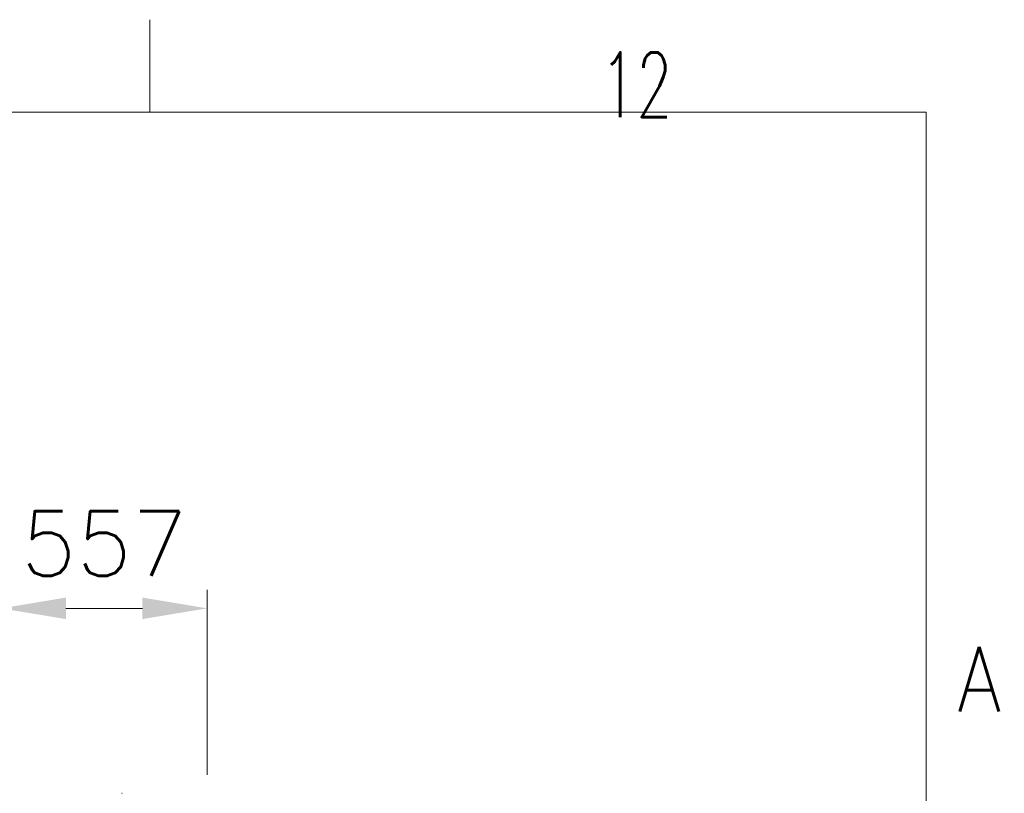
# Model space of a CAD drawing. Header units: inches. Extents: x 0 to 29700, y -16 to 21000.
# Tile 257 of 257: x 26998 to 29661, y 18909 to 21000. Entities that reach past the tile are written whole.
import ezdxf

# ---------------------------------------------------------------- set-up
doc = ezdxf.new("R2010")
doc.units = ezdxf.units.IN
for name, color, linetype, true_color in [('1', 7, 'Continuous', 0xffffff), ('210', 7, 'Continuous', 0xffffff), ('254', 7, 'Continuous', 0xffffff)]:
    doc.layers.add(name, color=color, linetype=linetype, true_color=true_color)
doc.styles.add('latin_extended', font='simplex.shx')
doc.dimstyles.get("Standard").update_dxf_attribs({"dimtxt": 0.18, "dimasz": 0.18, "dimexe": 0.18, "dimexo": 0.0625, "dimgap": 0.09, "dimtad": 0, "dimtih": 1, "dimtoh": 1, "dimdec": 4, "dimzin": 0, "dimdsep": 46, "dimtxsty": 'Standard', "dimcen": 0.09, "dimadec": 0, "dimazin": 0, "dimtfac": 1, "dimtdec": 4, "dimtofl": 0, "dimtmove": 0, "dimatfit": 3, "dimfxl": 1, "dimtolj": 1, "dimtzin": 0, "dimarcsym": 0})

# ---------------------------------------------------------------- blocks, each defined once
blk = doc.blocks.new('_U10')
at = {"layer": '254', "color": 3, "linetype": 'Continuous', "lineweight": 13, "transparency": 16777216}
for p, q in [((26948.1, 16772.7), (26948.1, 19458.7)), ((27505, 18958.7), (27505, 19458.7)), ((27123.1, 19408.7), (27330, 19408.7))]:
    blk.add_line(p, q, dxfattribs=at)
at = {"layer": '254', "color": 3, "transparency": 16777216}
for points in [[(27123.1, 19437.9), (27123.1, 19379.6), (26948.1, 19408.7)], [(27330, 19379.6), (27330, 19437.9), (27505, 19408.7)]]:
    blk.add_solid(points, dxfattribs=at)
at = {"layer": 'Defpoints', "color": 0, "transparency": 16777216}
for p in [(27505, 19408.7), (27505, 18908.7), (26948.1, 16722.7)]:
    blk.add_point(p, dxfattribs=at)
at = {"layer": '254', "color": 2, "lineweight": 13, "transparency": 16777216, "insert": (27001.5, 19671.2), "char_height": 175, "attachment_point": 1, "style": 'latin_extended'}
blk.add_mtext('\\A1;557', dxfattribs=at)

msp = doc.modelspace()

# ---------------------------------------------------------------- linework, layer by layer
at = {"layer": '1', "color": 2, "linetype": 'Continuous', "lineweight": 25}
msp.add_line((27274.61, 18908.729), (27275.466, 18908.729), dxfattribs=at)
at = {"layer": '210', "color": 7, "linetype": 'Continuous', "lineweight": 18}
for p, q in [((27350, 20750), (27350, 21000)), ((250, 20750), (29450, 20750)), ((29450, 250), (29450, 20750))]:
    msp.add_line(p, q, dxfattribs=at)

# ---------------------------------------------------------------- texts
at = {"layer": '210', "color": 211, "linetype": 'Continuous', "lineweight": 18, "char_height": 175, "attachment_point": 7, "line_spacing_factor": 0.963855, "style": 'latin_extended'}
for s, insert in [('\\W0.6453;12', (28569.16, 20736.628)), ('\\W0.8818;A', (29533.887, 19129.555))]:
    msp.add_mtext(s, dxfattribs=dict(at, insert=insert))

# ---------------------------------------------------------------- dimensions: what is measured, and where the dimension line sits
at = {"layer": '254', "color": 2, "linetype": 'Continuous', "lineweight": 13}
dim = msp.add_linear_dim(base=(27504.992, 19408.729), p1=(26948.099, 16722.703), p2=(27504.992, 18908.729), dimstyle='Standard', override={"dimscale": 50, "dimtxt": 3.5, "dimasz": 3.5, "dimexe": 1, "dimexo": 1, "dimgap": 1.75, "dimtad": 1, "dimtih": 1, "dimtoh": 0, "dimdec": 0, "dimlfac": 1, "dimzin": 8, "dimdsep": 46, "dimlunit": 2, "dimtxsty": 'latin_extended', "dimsah": 1, "dimse1": 0, "dimse2": 0, "dimsd1": 0, "dimsd2": 0, "dimclrd": 3, "dimclre": 3, "dimclrt": 2, "dimtol": 0, "dimtm": -0.1, "dimtfac": 0.714286, "dimtdec": 3, "dimtofl": 1, "dimtmove": 0, "dimtzin": 8, "dimlwd": 13, "dimlwe": 13}, dxfattribs=at)
dim.commit()
dim.dimension.update_dxf_attribs({"geometry": '_U10', "text_midpoint": (27226.545, 19408.729), "dimtype": 160})

doc.saveas('drawing.dxf')
